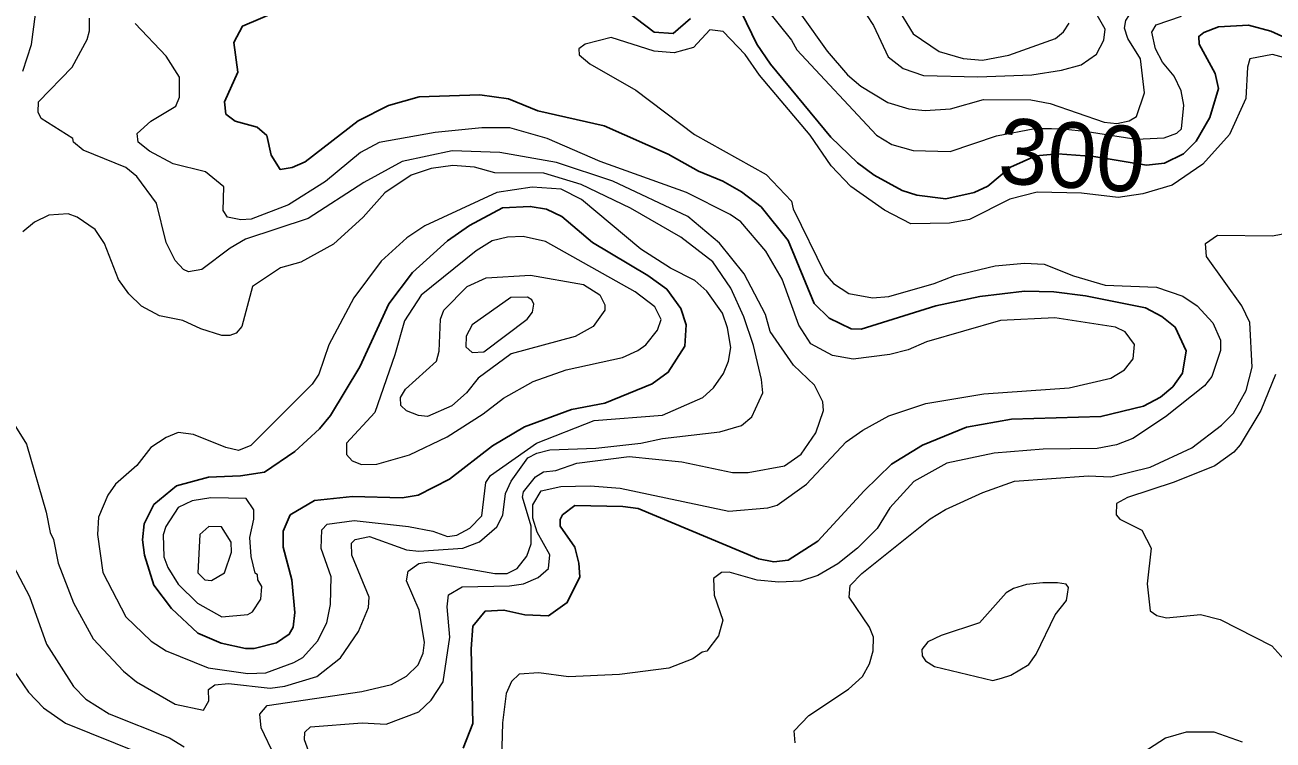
# Model space of a CAD drawing. Extents: x 673.3 to 698.5, y 6984.3 to 7012.3.
# Drawn here: x 693.308 to 694.832, y 6997.77 to 6998.643 of the extents above; entities that cross this region are included whole.
import ezdxf
from ezdxf.enums import TextEntityAlignment as Align

# ---------------------------------------------------------------- set-up
doc = ezdxf.new("R2010")
doc.units = 0
doc.header["$LTSCALE"] = 0.032
doc.layers.add('1', color=7, linetype='Continuous', lineweight=25)
doc.layers.add('2', color=7, linetype='Continuous', lineweight=13)
doc.layers.add('61', color=7, linetype='Continuous')

msp = doc.modelspace()

# ---------------------------------------------------------------- linework, layer by layer
at = {"layer": '1'}
for points in [[(693.9795, 6998.0564), (694.038, 6998.0552), (694.0566, 6998.0527), (694.2036, 6997.9913), (694.2225, 6997.9876), (694.24, 6997.9899), (694.276, 6998.013), (694.3325, 6998.0745), (694.3659, 6998.1071), (694.4039, 6998.1302), (694.4577, 6998.1521), (694.5124, 6998.1618), (694.6215, 6998.1651), (694.6735, 6998.1777), (694.6941, 6998.1886), (694.7095, 6998.2015), (694.7212, 6998.2181), (694.7258, 6998.2455), (694.7121, 6998.2742), (694.6959, 6998.2872), (694.6759, 6998.2977), (694.6026, 6998.3125), (694.5641, 6998.3175), (694.5283, 6998.3182), (694.4739, 6998.3118), (694.4202, 6998.3004), (694.3289, 6998.2719), (694.3167, 6998.2721), (694.29, 6998.2852), (694.2715, 6998.303), (694.2399, 6998.3801), (694.207, 6998.421), (694.1831, 6998.4393), (694.1601, 6998.4526), (694.1306, 6998.4645), (694.0934, 6998.4855), (694.0154, 6998.52), (693.9345, 6998.5382), (693.8984, 6998.5528), (693.8636, 6998.5576), (693.7895, 6998.5552), (693.7521, 6998.5446), (693.715, 6998.5259), (693.6504, 6998.4759), (693.6345, 6998.4689), (693.6198, 6998.4668), (693.6089, 6998.4841), (693.6036, 6998.5081), (693.5916, 6998.5185), (693.565, 6998.5258), (693.5534, 6998.5344), (693.5518, 6998.5492), (693.568, 6998.5856), (693.5634, 6998.6218), (693.5738, 6998.6415), (693.6426, 6998.671)], [(694.0322, 6998.6675), (694.0765, 6998.6345), (694.0995, 6998.6326), (694.1208, 6998.6511)], [(694.1829, 6998.6583), (694.2015, 6998.6198), (694.2184, 6998.5952), (694.2921, 6998.5062), (694.3246, 6998.4747), (694.3449, 6998.4599), (694.3791, 6998.4412), (694.3968, 6998.4355), (694.4322, 6998.4307), (694.4668, 6998.4387), (694.4837, 6998.4463), (694.5111, 6998.4697), (694.5421, 6998.4835), (694.5689, 6998.4856), (694.6129, 6998.4824), (694.6771, 6998.4721), (694.6993, 6998.4743), (694.7225, 6998.4859), (694.7378, 6998.5012), (694.7546, 6998.53), (694.765, 6998.5655)], [(694.765, 6998.5655), (694.7611, 6998.5837), (694.7416, 6998.6195), (694.7409, 6998.6292), (694.747, 6998.634), (694.7652, 6998.6407), (694.8016, 6998.643), (694.829, 6998.6357), (694.899, 6998.6039)], [(693.8432, 6997.7604), (693.8548, 6997.7902), (693.853, 6997.8817), (693.8548, 6997.9093), (693.87, 6997.9274), (693.8929, 6997.9289), (693.9185, 6997.9232), (693.9475, 6997.9217), (693.9702, 6997.9379), (693.9857, 6997.9694), (693.9844, 6997.9863), (693.9793, 6998.0055), (693.9617, 6998.0313), (693.9615, 6998.0396), (693.9644, 6998.0451), (693.9795, 6998.0564)]]:
    msp.add_lwpolyline(points, dxfattribs=at)
msp.add_lwpolyline([(693.6009, 6998.097), (693.6378, 6998.1225), (693.668, 6998.1502), (693.6811, 6998.1663), (693.7172, 6998.2257), (693.7524, 6998.3028), (693.7812, 6998.3408), (693.8242, 6998.3797), (693.8509, 6998.3982), (693.8911, 6998.4199), (693.925, 6998.4216), (693.945, 6998.4181), (693.9638, 6998.4094), (694.001, 6998.3775), (694.0685, 6998.3371), (694.0916, 6998.3206), (694.1087, 6998.297), (694.1153, 6998.2772), (694.1137, 6998.2512), (694.0934, 6998.2191), (694.074, 6998.2052), (694.0162, 6998.1815), (693.9754, 6998.1736), (693.918, 6998.1527), (693.8791, 6998.1292), (693.8265, 6998.0887), (693.7882, 6998.0692), (693.7686, 6998.0658), (693.7083, 6998.0673), (693.6617, 6998.0628), (693.6322, 6998.045), (693.6235, 6998.025), (693.6235, 6998.0055), (693.6341, 6997.9657), (693.6379, 6997.9259), (693.6356, 6997.9078), (693.631, 6997.8994), (693.6154, 6997.889), (693.588, 6997.8818), (693.5776, 6997.8818), (693.5478, 6997.8885), (693.5192, 6997.9005), (693.4872, 6997.9308), (693.4658, 6997.9593), (693.4541, 6997.9957), (693.4517, 6998.0145), (693.4539, 6998.0342), (693.4656, 6998.0576), (693.4932, 6998.0804), (693.5322, 6998.091), (693.5713, 6998.0926)], close=True, dxfattribs=at)
at = {"layer": '2'}
for points in [[(694.6255, 6998.5244), (694.6412, 6998.5229), (694.6561, 6998.5261), (694.6648, 6998.5313), (694.6748, 6998.5604), (694.6698, 6998.6016), (694.6546, 6998.6266), (694.6504, 6998.6391), (694.6518, 6998.6484), (694.6594, 6998.6601), (694.7543, 6998.6979), (694.8008, 6998.7058), (694.8173, 6998.7058), (694.8609, 6998.6969)], [(694.1972, 6998.6833), (694.2439, 6998.6244), (694.2506, 6998.6129), (694.3478, 6998.5084), (694.3662, 6998.4973), (694.3925, 6998.49), (694.4375, 6998.4885), (694.4942, 6998.5078), (694.541, 6998.5168), (694.5614, 6998.5169), (694.575, 6998.5161), (694.6047, 6998.5129), (694.6647, 6998.5037), (694.6986, 6998.5053), (694.7143, 6998.511), (694.72, 6998.5165), (694.7227, 6998.5452), (694.7196, 6998.5628), (694.711, 6998.5806), (694.6968, 6998.5975), (694.688, 6998.6141), (694.6839, 6998.6344), (694.6889, 6998.6431), (694.7198, 6998.6539)], [(694.3268, 6998.6685), (694.344, 6998.6426), (694.3619, 6998.6042), (694.3802, 6998.5901), (694.405, 6998.5813), (694.4713, 6998.5797), (694.5374, 6998.5821), (694.5736, 6998.5878), (694.5974, 6998.5943), (694.6163, 6998.6076), (694.6251, 6998.6247), (694.6267, 6998.638), (694.6171, 6998.655)], [(694.3725, 6998.6649), (694.3926, 6998.6322), (694.4241, 6998.6108), (694.4534, 6998.6023), (694.4772, 6998.6001), (694.5091, 6998.6064), (694.5662, 6998.6267), (694.5758, 6998.6346), (694.5827, 6998.6454)], [(693.3056, 6998.5867), (693.3163, 6998.6193), (693.3212, 6998.6564)], [(693.9262, 6998.0099), (693.9262, 6998.0313), (693.9158, 6998.0667), (693.9167, 6998.0732), (693.9313, 6998.0916), (693.9414, 6998.0975), (693.9562, 6998.0992), (693.982, 6998.1081), (694.0456, 6998.1163), (694.1102, 6998.1098), (694.1721, 6998.0967), (694.1909, 6998.0968), (694.2354, 6998.1049), (694.2559, 6998.1193), (694.2735, 6998.1453), (694.2829, 6998.1726), (694.2821, 6998.1832), (694.2721, 6998.2033), (694.2462, 6998.2279), (694.218, 6998.2691), (694.212, 6998.2895), (694.1863, 6998.3392), (694.1562, 6998.3766), (694.1172, 6998.4093), (694.026, 6998.4524), (693.9573, 6998.4753), (693.8878, 6998.4875), (693.8298, 6998.4893), (693.7689, 6998.4764), (693.722, 6998.4506), (693.654, 6998.4068), (693.5777, 6998.3816), (693.5587, 6998.3707), (693.5243, 6998.3444), (693.5078, 6998.3419), (693.5017, 6998.3445), (693.4915, 6998.3557), (693.4808, 6998.3775), (693.4687, 6998.4255), (693.445, 6998.4583), (693.4315, 6998.4691), (693.3794, 6998.4902), (693.3674, 6998.5), (693.3667, 6998.5046), (693.3283, 6998.5289), (693.3246, 6998.5365), (693.3247, 6998.5494), (693.3658, 6998.5916), (693.3844, 6998.6255), (693.3872, 6998.6359), (693.3872, 6998.6512)], [(693.6737, 6997.7045), (693.6496, 6997.7703), (693.65, 6997.7798), (693.6568, 6997.7864), (693.7199, 6997.7913), (693.7493, 6997.7897), (693.789, 6997.8048), (693.804, 6997.8188), (693.8188, 6997.8412), (693.8269, 6997.8957), (693.8238, 6997.9328), (693.8253, 6997.9474), (693.842, 6997.9574), (693.8997, 6997.9583), (693.9169, 6997.9607), (693.9348, 6997.9685), (693.9474, 6997.9795), (693.9491, 6997.9962), (693.9334, 6998.0241), (693.9281, 6998.0411), (693.9284, 6998.0572), (693.9384, 6998.0743), (693.9622, 6998.0795), (693.998, 6998.0804), (694.0348, 6998.0778), (694.1673, 6998.0496), (694.2149, 6998.0536), (694.2263, 6998.057), (694.2623, 6998.0825), (694.3107, 6998.1341), (694.3309, 6998.1484), (694.3628, 6998.1659), (694.4079, 6998.1812), (694.4788, 6998.1928), (694.583, 6998.2002), (694.6338, 6998.2119), (694.6503, 6998.2222), (694.661, 6998.2357), (694.6625, 6998.253), (694.6511, 6998.2685), (694.6394, 6998.2743), (694.5655, 6998.2857), (694.4991, 6998.2822), (694.4085, 6998.2563), (694.3862, 6998.2467), (694.3639, 6998.241), (694.319, 6998.2352), (694.2938, 6998.2395), (694.2676, 6998.2539), (694.2527, 6998.2765), (694.2327, 6998.3327), (694.2124, 6998.3669), (694.182, 6998.4029), (694.1689, 6998.4118), (694.1156, 6998.4386), (694.0104, 6998.4764), (693.9457, 6998.5047), (693.9003, 6998.5177), (693.8659, 6998.5177), (693.8089, 6998.512), (693.7408, 6998.4998), (693.7179, 6998.4875), (693.675, 6998.4521), (693.6302, 6998.4234), (693.5844, 6998.4062), (693.572, 6998.4054), (693.5554, 6998.4085), (693.5502, 6998.4168), (693.5509, 6998.4457), (693.5286, 6998.464), (693.4891, 6998.4737), (693.4603, 6998.4889), (693.4467, 6998.5002), (693.4452, 6998.5104), (693.4621, 6998.5258), (693.4924, 6998.544), (693.497, 6998.555), (693.4971, 6998.5794), (693.4808, 6998.605), (693.4428, 6998.6449)], [(694.2563, 6998.6551), (694.2873, 6998.6112), (694.3121, 6998.5824), (694.3287, 6998.5684), (694.3614, 6998.5485), (694.3871, 6998.5406), (694.4072, 6998.5385), (694.4381, 6998.5406), (694.4783, 6998.5521), (694.5361, 6998.5519), (694.5596, 6998.5471), (694.6255, 6998.5244)], [(694.8488, 6998.6022), (694.8309, 6998.6072), (694.8033, 6998.6018), (694.8005, 6998.5914), (694.7983, 6998.5535), (694.7785, 6998.5094), (694.7459, 6998.4731), (694.7086, 6998.4475), (694.6729, 6998.4369), (694.6425, 6998.4323), (694.598, 6998.4379), (694.5439, 6998.4388), (694.5106, 6998.4303), (694.4612, 6998.4056), (694.4367, 6998.4013), (694.3894, 6998.4005), (694.3576, 6998.4172), (694.3164, 6998.446), (694.2922, 6998.4711), (694.2669, 6998.5086), (694.2047, 6998.5819), (694.1873, 6998.6071), (694.1607, 6998.635), (694.1444, 6998.6372), (694.1243, 6998.6157), (694.1007, 6998.6091), (694.0765, 6998.6113), (694.024, 6998.6277), (693.9919, 6998.6196), (693.9844, 6998.6138), (693.9847, 6998.6067), (693.9976, 6998.5956), (694.054, 6998.5637), (694.1257, 6998.5094), (694.213, 6998.4607), (694.2438, 6998.4281), (694.2459, 6998.4187)], [(693.6644, 6997.8476), (693.6936, 6997.8705), (693.7153, 6997.9027), (693.7278, 6997.9319), (693.7283, 6997.9446), (693.7072, 6997.996), (693.7071, 6998.0104), (693.7114, 6998.0151), (693.7289, 6998.0185), (693.7741, 6998.0023), (693.7889, 6998.0006), (693.8429, 6998.0043), (693.8631, 6998.0121), (693.8844, 6998.0304), (693.8917, 6998.0447), (693.8947, 6998.0712), (693.9016, 6998.0864), (693.9223, 6998.1146), (693.9332, 6998.1204), (693.9489, 6998.1244), (694.0051, 6998.1264), (694.0599, 6998.1325), (694.0863, 6998.1383), (694.1563, 6998.1464), (694.1828, 6998.1541), (694.1957, 6998.1648), (694.209, 6998.1939), (694.2074, 6998.2105), (694.1974, 6998.252), (694.1856, 6998.2867), (694.1697, 6998.3218), (694.148, 6998.3538), (694.1087, 6998.3841), (694.0475, 6998.4193), (693.9872, 6998.4483), (693.9416, 6998.4622), (693.8818, 6998.4624), (693.8569, 6998.4695), (693.8307, 6998.4714), (693.804, 6998.468), (693.7796, 6998.4598), (693.7476, 6998.4383), (693.7211, 6998.4085), (693.6848, 6998.3757), (693.6452, 6998.3535), (693.6201, 6998.3467), (693.586, 6998.3238), (693.5729, 6998.2751), (693.5663, 6998.267), (693.5586, 6998.2639), (693.5487, 6998.264), (693.5229, 6998.272), (693.501, 6998.2824), (693.4725, 6998.2879), (693.4504, 6998.2997), (693.4351, 6998.3149), (693.4226, 6998.3324), (693.4054, 6998.3763), (693.3941, 6998.3935), (693.372, 6998.4084), (693.3612, 6998.4126), (693.3373, 6998.4111), (693.3199, 6998.4025), (693.3057, 6998.3904)], [(694.2459, 6998.4187), (694.2847, 6998.3396), (694.2952, 6998.3273), (694.314, 6998.3153), (694.3427, 6998.3101), (694.3627, 6998.3117), (694.4181, 6998.3273), (694.4433, 6998.3371), (694.4925, 6998.349), (694.5284, 6998.3524), (694.5522, 6998.3509), (694.5883, 6998.3367), (694.6268, 6998.3256), (694.6893, 6998.3229), (694.7215, 6998.312), (694.7391, 6998.3002), (694.7581, 6998.2795), (694.7676, 6998.2583), (694.7676, 6998.2457), (694.757, 6998.2141), (694.7478, 6998.2024), (694.7006, 6998.1646), (694.6606, 6998.1381), (694.6407, 6998.1307), (694.617, 6998.1262), (694.5512, 6998.1252), (694.4912, 6998.1203), (694.4336, 6998.1082), (694.3933, 6998.0857), (694.3638, 6998.0537), (694.3483, 6998.0286), (694.3244, 6998.0044), (694.3004, 6997.9853), (694.2762, 6997.9711), (694.2548, 6997.9641), (694.2284, 6997.9631), (694.2019, 6997.9655), (694.1677, 6997.9753), (694.1584, 6997.9748), (694.1489, 6997.9674), (694.1494, 6997.9472), (694.16, 6997.9165), (694.1547, 6997.8975), (694.1407, 6997.8787), (694.135, 6997.8775), (694.1233, 6997.8692), (694.0941, 6997.8581), (694.0341, 6997.8501), (693.9717, 6997.8475), (693.9357, 6997.8523), (693.9116, 6997.8505), (693.902, 6997.8418), (693.8955, 6997.8271), (693.8914, 6997.7912), (693.8896, 6997.7319)], [(694.7937, 6998.3001), (694.7506, 6998.3603), (694.7491, 6998.3763), (694.7637, 6998.3866), (694.8309, 6998.3858), (694.8501, 6998.3892)], [(694.2482, 6997.7668), (694.2472, 6997.7815), (694.2651, 6997.8002), (694.3136, 6997.8324), (694.3304, 6997.8478), (694.3393, 6997.8632), (694.3434, 6997.879), (694.344, 6997.8957), (694.3391, 6997.908), (694.3142, 6997.9447), (694.3157, 6997.9589), (694.3299, 6997.9734), (694.4131, 6998.0403), (694.4319, 6998.0517), (694.4775, 6998.0725), (694.5163, 6998.0862), (694.6066, 6998.0926), (694.6338, 6998.0917), (694.6815, 6998.1031), (694.7324, 6998.1267), (694.7686, 6998.1547), (694.7832, 6998.1694), (694.7988, 6998.1969), (694.806, 6998.2253), (694.8032, 6998.2797), (694.7937, 6998.3001)], [(694.8346, 6998.2163), (694.8169, 6998.1726), (694.7916, 6998.1304), (694.7837, 6998.1217), (694.7606, 6998.105), (694.7108, 6998.0848), (694.6539, 6998.0662), (694.6407, 6998.059), (694.6401, 6998.045), (694.6445, 6998.04), (694.6715, 6998.0264), (694.6828, 6998.0046), (694.678, 6997.9608), (694.6815, 6997.9281), (694.6897, 6997.9224), (694.7016, 6997.9192), (694.743, 6997.9233), (694.7671, 6997.9174), (694.8301, 6997.8851), (694.845, 6997.8691)], [(693.2815, 6998.1779), (693.3103, 6998.1315), (693.3342, 6998.0484), (693.3391, 6998.0237), (693.3432, 6998.0152), (693.3489, 6997.9862), (693.3674, 6997.9377), (693.3918, 6997.8936), (693.4287, 6997.8542), (693.4445, 6997.8414), (693.4917, 6997.8139), (693.5261, 6997.8068), (693.5329, 6997.818), (693.5323, 6997.832), (693.5399, 6997.8377), (693.5566, 6997.8393), (693.6077, 6997.8337), (693.6257, 6997.8358), (693.6644, 6997.8476)], [(693.6135, 6997.7501), (693.5968, 6997.7851), (693.5949, 6997.8016), (693.6041, 6997.8124), (693.7195, 6997.8295), (693.7559, 6997.838), (693.774, 6997.8481), (693.7882, 6997.8619), (693.7945, 6997.8763), (693.796, 6997.8892), (693.7896, 6997.9287), (693.7741, 6997.9646), (693.7762, 6997.9764), (693.789, 6997.9856), (693.8013, 6997.9876), (693.8818, 6997.9733), (693.8967, 6997.9737), (693.909, 6997.9794), (693.9209, 6997.9947), (693.9262, 6998.0099)], [(693.2862, 6997.998), (693.3138, 6997.9455), (693.3348, 6997.8872), (693.3675, 6997.8354), (693.3826, 6997.8203), (693.4111, 6997.8021), (693.4847, 6997.7727), (693.5027, 6997.7621)], [(693.2799, 6997.9006), (693.2945, 6997.8554), (693.3127, 6997.8285), (693.331, 6997.8094), (693.3577, 6997.7906), (693.4478, 6997.7545)], [(694.7943, 6997.7677), (694.7597, 6997.7799), (694.7258, 6997.78), (694.7003, 6997.7726), (694.6588, 6997.7458)]]:
    msp.add_lwpolyline(points, dxfattribs=at)
for points in [[(693.6813, 6997.9357), (693.682, 6997.9693), (693.6698, 6998.0041), (693.6705, 6998.027), (693.6771, 6998.0337), (693.7103, 6998.038), (693.7763, 6998.0308), (693.8061, 6998.025), (693.8241, 6998.0186), (693.8353, 6998.0202), (693.8514, 6998.0288), (693.8659, 6998.0439), (693.8708, 6998.0844), (693.8767, 6998.0933), (693.9327, 6998.1327), (694.0029, 6998.1602), (694.0866, 6998.1669), (694.1356, 6998.1885), (694.1486, 6998.2001), (694.161, 6998.2175), (694.1672, 6998.2326), (694.1697, 6998.2492), (694.1659, 6998.2733), (694.1596, 6998.2911), (694.1407, 6998.318), (694.1258, 6998.3312), (694.0964, 6998.3463), (694.0599, 6998.3695), (693.9877, 6998.43), (693.9628, 6998.4425), (693.9274, 6998.4452), (693.8843, 6998.4386), (693.7966, 6998.3979), (693.7746, 6998.3831), (693.743, 6998.3546), (693.7096, 6998.3099), (693.6794, 6998.2528), (693.6671, 6998.217), (693.659, 6998.2046), (693.5839, 6998.1296), (693.5691, 6998.1237), (693.5536, 6998.1273), (693.514, 6998.1432), (693.4952, 6998.1456), (693.4807, 6998.1397), (693.4621, 6998.1274), (693.4448, 6998.1054), (693.4189, 6998.0826), (693.4094, 6998.0693), (693.3981, 6998.0424), (693.3969, 6998.0211), (693.4034, 6997.9746), (693.4316, 6997.9205), (693.4625, 6997.8909), (693.4807, 6997.879), (693.5318, 6997.8585), (693.5804, 6997.8513), (693.6025, 6997.8524), (693.6367, 6997.8647), (693.6475, 6997.871), (693.6656, 6997.8909), (693.6767, 6997.9132)], [(693.9438, 6998.3786), (693.9166, 6998.3849), (693.8973, 6998.3842), (693.8785, 6998.3796), (693.8592, 6998.3674), (693.792, 6998.3133), (693.7714, 6998.2818), (693.7599, 6998.2406), (693.7355, 6998.1702), (693.7008, 6998.1324), (693.7006, 6998.1188), (693.7078, 6998.1109), (693.7191, 6998.1065), (693.738, 6998.1071), (693.7775, 6998.1182), (693.8235, 6998.1405), (693.8675, 6998.1682), (693.8926, 6998.1874), (693.9286, 6998.2077), (693.969, 6998.2222), (694.0376, 6998.2372), (694.0564, 6998.2456), (694.0661, 6998.2527), (694.0803, 6998.2706), (694.085, 6998.2837), (694.0771, 6998.2992), (694.0532, 6998.3175)], [(693.9899, 6998.3263), (694.01, 6998.3135), (694.0159, 6998.3016), (694.0159, 6998.295), (694.0019, 6998.2751), (693.9799, 6998.2628), (693.9017, 6998.2415), (693.8615, 6998.2118), (693.8471, 6998.1942), (693.8292, 6998.178), (693.7996, 6998.1651), (693.7885, 6998.1663), (693.774, 6998.172), (693.7671, 6998.1786), (693.7669, 6998.1883), (693.773, 6998.1985), (693.8106, 6998.2328), (693.8139, 6998.245), (693.8156, 6998.284), (693.8195, 6998.295), (693.8481, 6998.324), (693.8711, 6998.3344), (693.9253, 6998.3377)], [(693.9214, 6998.2841), (693.928, 6998.2924), (693.9295, 6998.3021), (693.9269, 6998.3077), (693.9217, 6998.311), (693.9013, 6998.3104), (693.8543, 6998.277), (693.8467, 6998.2632), (693.8466, 6998.2501), (693.8541, 6998.2433), (693.8683, 6998.244)], [(693.5844, 6997.9943), (693.5827, 6998.0175), (693.5875, 6998.0398), (693.5875, 6998.0513), (693.5783, 6998.0649), (693.5352, 6998.0657), (693.5124, 6998.0623), (693.4954, 6998.0541), (693.4803, 6998.031), (693.4769, 6998.0206), (693.4778, 6997.994), (693.4827, 6997.9807), (693.4952, 6997.9605), (693.5189, 6997.9372), (693.5485, 6997.9208), (693.5802, 6997.9236), (693.586, 6997.9266), (693.5964, 6997.942), (693.5974, 6997.9577), (693.5926, 6997.9656), (693.5923, 6997.972), (693.5892, 6997.974)], [(693.552, 6997.9744), (693.5604, 6997.9997), (693.5602, 6998.0118), (693.5483, 6998.0306), (693.5328, 6998.0308), (693.5218, 6998.0211), (693.5192, 6997.9745), (693.5277, 6997.9656), (693.5361, 6997.9648)], [(694.5658, 6997.9231), (694.5794, 6997.9404), (694.5809, 6997.9483), (694.5819, 6997.9564), (694.5791, 6997.9606), (694.5687, 6997.962), (694.5507, 6997.962), (694.5309, 6997.9599), (694.5149, 6997.9552), (694.5058, 6997.9497), (694.4732, 6997.9133), (694.4264, 6997.8979), (694.4105, 6997.89), (694.4028, 6997.8806), (694.4034, 6997.8729), (694.4073, 6997.8667), (694.4184, 6997.8598), (694.4897, 6997.8427), (694.5002, 6997.8458), (694.5117, 6997.8494), (694.5334, 6997.8626), (694.5424, 6997.8752)]]:
    msp.add_lwpolyline(points, close=True, dxfattribs=at)

# ---------------------------------------------------------------- texts
at = {"layer": '61'}
msp.add_text('300', height=0.08, rotation=356.203, dxfattribs=at).set_placement((694.5838, 6998.4443), align=Align.CENTER)

doc.saveas('drawing.dxf')
